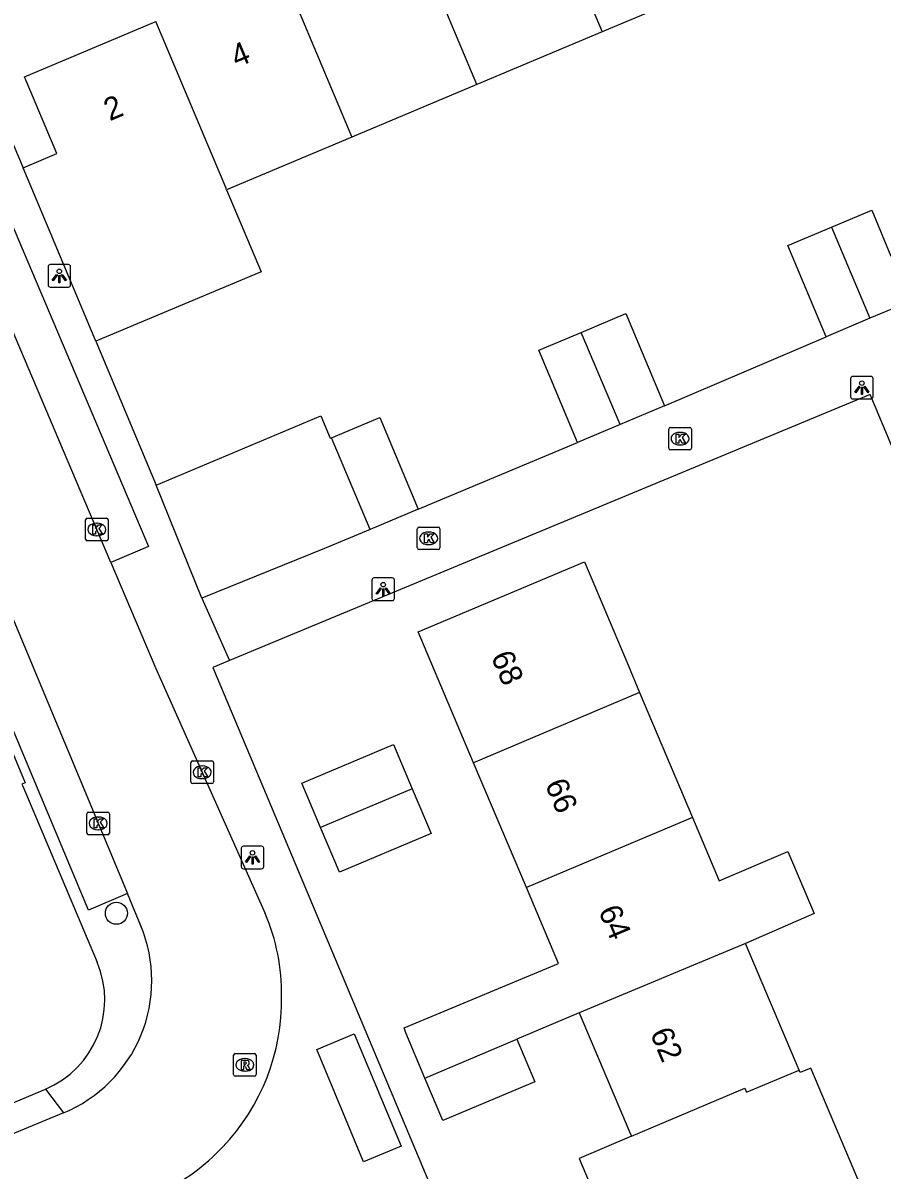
# Model space of a CAD drawing. Extents: x 157767 to 159171, y 387842 to 389425.
# Drawn here: x 158951.6 to 158989.6, y 388129.2 to 388179.9 of the extents above; entities that cross this region are included whole.
import ezdxf

# ---------------------------------------------------------------- set-up
doc = ezdxf.new("R2010")
doc.units = 0
for name, color, linetype in [('IMGEO_Boom', 7, 'Continuous'), ('IMGEO_Kolk', 7, 'Continuous'), ('IMGEO_Lichtpunt', 7, 'Continuous'), ('IMGEO_Pand', 7, 'Continuous'), ('IMGEO_Pand_nummerreeks', 7, 'Continuous'), ('IMGEO_Rijbaan_lokaal_open', 7, 'Continuous'), ('IMGEO_Rioolput', 7, 'Continuous'), ('IMGEO_Voetpad_open', 7, 'Continuous')]:
    doc.layers.add(name, color=color, linetype=linetype)

msp = doc.modelspace()

# ---------------------------------------------------------------- linework, layer by layer
at = {"layer": 'IMGEO_Boom'}
msp.add_circle((158955.781, 388140.551), 0.489, dxfattribs=at)
at = {"layer": 'IMGEO_Kolk'}
for p, q in [((158980.207, 388161.114), (158980.207, 388161.966)), ((158980.282, 388162.04), (158981.134, 388162.04)), ((158980.695, 388161.82), (158980.72, 388161.82)), ((158981.208, 388161.966), (158981.208, 388161.114)), ((158980.718, 388161.26), (158980.693, 388161.26)), ((158981.134, 388161.04), (158980.282, 388161.04)), ((158954.415, 388157.097), (158954.415, 388157.949)), ((158954.49, 388158.023), (158955.342, 388158.023)), ((158954.903, 388157.803), (158954.928, 388157.803)), ((158955.416, 388157.949), (158955.416, 388157.097)), ((158954.926, 388157.243), (158954.901, 388157.243)), ((158969.088, 388156.706), (158969.088, 388157.558)), ((158969.163, 388157.632), (158970.015, 388157.632)), ((158969.576, 388157.412), (158969.601, 388157.412)), ((158970.089, 388157.558), (158970.089, 388156.706)), ((158955.342, 388157.023), (158954.49, 388157.023)), ((158970.015, 388156.632), (158969.163, 388156.632)), ((158969.599, 388156.852), (158969.574, 388156.852)), ((158959.074, 388146.361), (158959.074, 388147.213)), ((158959.149, 388147.287), (158960.001, 388147.287)), ((158959.562, 388147.067), (158959.587, 388147.067)), ((158960.075, 388147.213), (158960.075, 388146.361)), ((158959.585, 388146.507), (158959.56, 388146.507)), ((158960.001, 388146.287), (158959.149, 388146.287)), ((158954.548, 388145.027), (158955.4, 388145.027)), ((158954.473, 388144.101), (158954.473, 388144.953)), ((158954.961, 388144.807), (158954.986, 388144.807)), ((158955.474, 388144.953), (158955.474, 388144.101)), ((158955.4, 388144.027), (158954.548, 388144.027)), ((158954.984, 388144.247), (158954.959, 388144.247))]:
    msp.add_line(p, q, dxfattribs=at)
for points in [[(158980.207, 388161.114), (158980.207, 388161.966)], [(158980.282, 388162.04), (158981.134, 388162.04)], [(158980.528, 388161.74), (158980.651, 388161.74), (158980.651, 388161.589), (158980.781, 388161.74), (158980.945, 388161.74), (158980.799, 388161.589), (158980.952, 388161.34), (158980.8, 388161.34), (158980.715, 388161.504), (158980.651, 388161.437), (158980.651, 388161.34), (158980.528, 388161.34), (158980.528, 388161.74)], [(158981.208, 388161.966), (158981.208, 388161.114)], [(158981.134, 388161.04), (158980.282, 388161.04)], [(158954.415, 388157.097), (158954.415, 388157.949)], [(158954.49, 388158.023), (158955.342, 388158.023)], [(158954.736, 388157.723), (158954.859, 388157.723), (158954.859, 388157.572), (158954.989, 388157.723), (158955.153, 388157.723), (158955.007, 388157.572), (158955.16, 388157.323), (158955.008, 388157.323), (158954.923, 388157.487), (158954.859, 388157.42), (158954.859, 388157.323), (158954.736, 388157.323), (158954.736, 388157.723)], [(158955.416, 388157.949), (158955.416, 388157.097)], [(158969.088, 388156.706), (158969.088, 388157.558)], [(158969.163, 388157.632), (158970.015, 388157.632)], [(158969.409, 388157.332), (158969.532, 388157.332), (158969.532, 388157.181), (158969.662, 388157.332), (158969.826, 388157.332), (158969.68, 388157.181), (158969.833, 388156.932), (158969.681, 388156.932), (158969.596, 388157.096), (158969.532, 388157.029), (158969.532, 388156.932), (158969.409, 388156.932), (158969.409, 388157.332)], [(158970.089, 388157.558), (158970.089, 388156.706)], [(158955.342, 388157.023), (158954.49, 388157.023)], [(158970.015, 388156.632), (158969.163, 388156.632)], [(158959.074, 388146.361), (158959.074, 388147.213)], [(158959.149, 388147.287), (158960.001, 388147.287)], [(158959.395, 388146.987), (158959.518, 388146.987), (158959.518, 388146.836), (158959.648, 388146.987), (158959.812, 388146.987), (158959.666, 388146.836), (158959.819, 388146.587), (158959.667, 388146.587), (158959.582, 388146.751), (158959.518, 388146.684), (158959.518, 388146.587), (158959.395, 388146.587), (158959.395, 388146.987)], [(158960.075, 388147.213), (158960.075, 388146.361)], [(158960.001, 388146.287), (158959.149, 388146.287)], [(158954.548, 388145.027), (158955.4, 388145.027)], [(158954.473, 388144.101), (158954.473, 388144.953)], [(158954.794, 388144.727), (158954.917, 388144.727), (158954.917, 388144.576), (158955.047, 388144.727), (158955.211, 388144.727), (158955.065, 388144.576), (158955.218, 388144.327), (158955.066, 388144.327), (158954.981, 388144.491), (158954.917, 388144.424), (158954.917, 388144.327), (158954.794, 388144.327), (158954.794, 388144.727)], [(158955.474, 388144.953), (158955.474, 388144.101)], [(158955.4, 388144.027), (158954.548, 388144.027)]]:
    msp.add_lwpolyline(points, dxfattribs=at)
for centre, start, end in [((158980.284, 388161.964), 91.552, 178.448), ((158980.284, 388161.964), 91.552, 178.448), ((158981.132, 388161.964), 1.552, 88.448), ((158981.132, 388161.964), 1.552, 88.448), ((158980.284, 388161.116), 181.552, 268.448), ((158980.284, 388161.116), 181.552, 268.448), ((158981.132, 388161.116), 271.552, 358.448), ((158981.132, 388161.116), 271.552, 358.448), ((158954.492, 388157.947), 91.552, 178.448), ((158954.492, 388157.947), 91.552, 178.448), ((158955.34, 388157.947), 1.552, 88.448), ((158955.34, 388157.947), 1.552, 88.448), ((158969.165, 388157.556), 91.552, 178.448), ((158969.165, 388157.556), 91.552, 178.448), ((158970.013, 388157.556), 1.552, 88.448), ((158970.013, 388157.556), 1.552, 88.448), ((158954.492, 388157.099), 181.552, 268.448), ((158954.492, 388157.099), 181.552, 268.448), ((158955.34, 388157.099), 271.552, 358.448), ((158955.34, 388157.099), 271.552, 358.448), ((158969.165, 388156.708), 181.552, 268.448), ((158969.165, 388156.708), 181.552, 268.448), ((158970.013, 388156.708), 271.552, 358.448), ((158970.013, 388156.708), 271.552, 358.448), ((158959.151, 388147.211), 91.552, 178.448), ((158959.151, 388147.211), 91.552, 178.448), ((158959.999, 388147.211), 1.552, 88.448), ((158959.999, 388147.211), 1.552, 88.448), ((158959.151, 388146.363), 181.552, 268.448), ((158959.151, 388146.363), 181.552, 268.448), ((158959.999, 388146.363), 271.552, 358.448), ((158959.999, 388146.363), 271.552, 358.448), ((158954.55, 388144.951), 91.552, 178.448), ((158954.55, 388144.951), 91.552, 178.448), ((158955.398, 388144.951), 1.552, 88.448), ((158955.398, 388144.951), 1.552, 88.448), ((158954.55, 388144.103), 181.552, 268.448), ((158954.55, 388144.103), 181.552, 268.448), ((158955.398, 388144.103), 271.552, 358.448), ((158955.398, 388144.103), 271.552, 358.448)]:
    msp.add_arc(centre, 0.0765, start, end, dxfattribs=at)
for centre, major_axis, ratio, start_param, end_param in [((158980.694, 388161.54), (-0.387, 0.002), 0.722429, 4.712389, 7.853982), ((158980.719, 388161.54), (-0.39, 0.002), 0.717154, 1.570796, 4.712389), ((158954.902, 388157.523), (-0.387, 0.002), 0.722429, 4.712389, 7.853982), ((158954.927, 388157.523), (-0.39, 0.002), 0.717154, 1.570796, 4.712389), ((158969.575, 388157.132), (-0.387, 0.002), 0.722429, 4.712389, 7.853982), ((158969.6, 388157.132), (-0.39, 0.002), 0.717154, 1.570796, 4.712389), ((158959.561, 388146.787), (-0.387, 0.002), 0.722429, 4.712389, 7.853982), ((158959.586, 388146.787), (-0.39, 0.002), 0.717154, 1.570796, 4.712389), ((158954.96, 388144.527), (-0.387, 0.002), 0.722429, 4.712389, 7.853982), ((158954.985, 388144.527), (-0.39, 0.002), 0.717154, 1.570796, 4.712389)]:
    msp.add_ellipse(centre, major_axis=major_axis, ratio=ratio, start_param=start_param, end_param=end_param, dxfattribs=at)
at = {"layer": 'IMGEO_Lichtpunt'}
for p, q in [((158952.758, 388169.142), (158952.758, 388168.335)), ((158952.758, 388169.142), (158952.758, 388168.335)), ((158953.66, 388169.237), (158952.852, 388169.237)), ((158953.66, 388169.237), (158952.852, 388169.237)), ((158953.754, 388168.335), (158953.754, 388169.142)), ((158953.754, 388168.335), (158953.754, 388169.142)), ((158952.852, 388168.241), (158953.66, 388168.241)), ((158952.852, 388168.241), (158953.66, 388168.241)), ((158989.151, 388164.294), (158988.343, 388164.294)), ((158989.151, 388164.294), (158988.343, 388164.294)), ((158988.249, 388164.199), (158988.249, 388163.392)), ((158988.249, 388164.199), (158988.249, 388163.392)), ((158989.245, 388163.392), (158989.245, 388164.199)), ((158989.245, 388163.392), (158989.245, 388164.199)), ((158988.343, 388163.298), (158989.151, 388163.298)), ((158988.343, 388163.298), (158989.151, 388163.298)), ((158967.08, 388155.284), (158967.08, 388154.477)), ((158967.08, 388155.284), (158967.08, 388154.477)), ((158967.982, 388155.379), (158967.174, 388155.379)), ((158967.982, 388155.379), (158967.174, 388155.379)), ((158968.076, 388154.477), (158968.076, 388155.284)), ((158968.076, 388154.477), (158968.076, 388155.284)), ((158967.174, 388154.383), (158967.982, 388154.383)), ((158967.174, 388154.383), (158967.982, 388154.383)), ((158962.203, 388143.519), (158961.395, 388143.519)), ((158962.203, 388143.519), (158961.395, 388143.519)), ((158961.301, 388143.424), (158961.301, 388142.617)), ((158961.301, 388143.424), (158961.301, 388142.617)), ((158962.297, 388142.617), (158962.297, 388143.424)), ((158962.297, 388142.617), (158962.297, 388143.424)), ((158961.395, 388142.523), (158962.203, 388142.523)), ((158961.395, 388142.523), (158962.203, 388142.523))]:
    msp.add_line(p, q, dxfattribs=at)
for points in [[(158953.132, 388168.806), (158953.171, 388168.778), (158952.983, 388168.516), (158952.945, 388168.543), (158953.132, 388168.806)], [(158953.344, 388168.778), (158953.382, 388168.805), (158953.569, 388168.543), (158953.53, 388168.515), (158953.344, 388168.778)], [(158953.234, 388168.758), (158953.281, 388168.758), (158953.281, 388168.436), (158953.234, 388168.436), (158953.234, 388168.758)], [(158988.623, 388163.863), (158988.662, 388163.835), (158988.474, 388163.573), (158988.436, 388163.6), (158988.623, 388163.863)], [(158988.725, 388163.815), (158988.772, 388163.815), (158988.772, 388163.493), (158988.725, 388163.493), (158988.725, 388163.815)], [(158988.835, 388163.835), (158988.873, 388163.862), (158989.06, 388163.6), (158989.021, 388163.572), (158988.835, 388163.835)], [(158967.454, 388154.948), (158967.493, 388154.92), (158967.305, 388154.658), (158967.267, 388154.685), (158967.454, 388154.948)], [(158967.556, 388154.9), (158967.603, 388154.9), (158967.603, 388154.578), (158967.556, 388154.578), (158967.556, 388154.9)], [(158967.666, 388154.92), (158967.704, 388154.947), (158967.891, 388154.685), (158967.852, 388154.657), (158967.666, 388154.92)], [(158961.675, 388143.088), (158961.714, 388143.06), (158961.526, 388142.798), (158961.488, 388142.825), (158961.675, 388143.088)], [(158961.777, 388143.04), (158961.824, 388143.04), (158961.824, 388142.718), (158961.777, 388142.718), (158961.777, 388143.04)], [(158961.887, 388143.06), (158961.925, 388143.087), (158962.112, 388142.825), (158962.073, 388142.797), (158961.887, 388143.06)]]:
    msp.add_lwpolyline(points, dxfattribs=at)
for centre in [(158953.257, 388168.94), (158988.748, 388163.997), (158967.579, 388155.082), (158961.8, 388143.222)]:
    msp.add_circle(centre, 0.0994, dxfattribs=at)
for centre, start, end in [((158952.852, 388169.142), 90, 180), ((158952.852, 388169.142), 90, 180), ((158953.66, 388169.142), 0, 90), ((158953.66, 388169.142), 0, 90), ((158952.852, 388168.335), 180, 270), ((158952.852, 388168.335), 180, 270), ((158953.66, 388168.335), 270, 0), ((158953.66, 388168.335), 270, 360), ((158988.343, 388164.199), 90, 180), ((158988.343, 388164.199), 90, 180), ((158989.151, 388164.199), 0, 90), ((158989.151, 388164.199), 0, 90), ((158988.343, 388163.392), 180, 270), ((158988.343, 388163.392), 180, 270), ((158989.151, 388163.392), 270, 0), ((158989.151, 388163.392), 270, 360), ((158967.174, 388155.284), 90, 180), ((158967.174, 388155.284), 90, 180), ((158967.982, 388155.284), 0, 90), ((158967.982, 388155.284), 0, 90), ((158967.174, 388154.477), 180, 270), ((158967.174, 388154.477), 180, 270), ((158967.982, 388154.477), 270, 0), ((158967.982, 388154.477), 270, 360), ((158961.395, 388143.424), 90, 180), ((158961.395, 388143.424), 90, 180), ((158962.203, 388143.424), 0, 90), ((158962.203, 388143.424), 0, 90), ((158961.395, 388142.617), 180, 270), ((158961.395, 388142.617), 180, 270), ((158962.203, 388142.617), 270, 0), ((158962.203, 388142.617), 270, 360)]:
    msp.add_arc(centre, 0.0946, start, end, dxfattribs=at)
at = {"layer": 'IMGEO_Pand'}
for points in [[(158974.125, 388186.971), (158977.257, 388179.532)], [(158971.726, 388177.206), (158968.595, 388184.645)], [(158963.065, 388182.32), (158966.192, 388174.879)], [(158982.789, 388181.858), (158977.257, 388179.532)], [(158951.65, 388173.52), (158953.149, 388174.149), (158951.722, 388177.549), (158957.527, 388179.99)], [(158960.652, 388172.549), (158960.613, 388172.642), (158957.527, 388179.99)], [(158977.257, 388179.532), (158971.726, 388177.206)], [(158971.726, 388177.206), (158966.192, 388174.879)], [(158966.192, 388174.879), (158960.652, 388172.549)], [(158954.87, 388165.85), (158951.65, 388173.52)], [(158960.652, 388172.549), (158962.176, 388168.917), (158954.87, 388165.85)], [(158987.408, 388170.892), (158989.185, 388171.639), (158990.035, 388169.616)], [(158987.169, 388166.05), (158985.476, 388170.08), (158987.408, 388170.892)], [(158987.408, 388170.892), (158989.104, 388166.863)], [(158990.878, 388167.608), (158989.104, 388166.863)], [(158976.339, 388166.242), (158978.309, 388167.07), (158980.02, 388162.997)], [(158989.104, 388166.863), (158987.169, 388166.05)], [(158976.165, 388161.377), (158974.454, 388165.45), (158976.339, 388166.242)], [(158978.052, 388162.17), (158976.339, 388166.242)], [(158980.02, 388162.997), (158978.052, 388162.17)], [(158957.541, 388159.488), (158964.825, 388162.546), (158965.24, 388161.557), (158965.289, 388161.578)], [(158965.289, 388161.578), (158967.426, 388162.476), (158969.13, 388158.421)], [(158978.052, 388162.17), (158976.165, 388161.377)], [(158966.996, 388157.525), (158965.289, 388161.578)], [(158959.556, 388154.491), (158957.541, 388159.488)], [(158969.13, 388158.421), (158966.996, 388157.525)], [(158966.996, 388157.525), (158964.986, 388156.681), (158959.556, 388154.491)], [(158971.577, 388147.211), (158969.132, 388152.997), (158976.474, 388156.1), (158978.421, 388151.495), (158978.919, 388150.315)], [(158949.973, 388150.121), (158950.122, 388150.184), (158951.749, 388146.326), (158951.601, 388146.264)], [(158978.919, 388150.315), (158971.577, 388147.211)], [(158978.919, 388150.315), (158981.254, 388144.788)], [(158964.811, 388144.35), (158963.986, 388146.303), (158968.032, 388148.013), (158968.857, 388146.061)], [(158973.912, 388141.684), (158971.577, 388147.211)], [(158968.857, 388146.061), (158969.694, 388144.078), (158965.649, 388142.369), (158964.811, 388144.35)], [(158968.857, 388146.061), (158964.811, 388144.35)], [(158981.254, 388144.788), (158973.912, 388141.684)], [(158981.254, 388144.788), (158982.435, 388141.992), (158985.475, 388143.277), (158986.632, 388140.541), (158983.606, 388139.219)], [(158969.422, 388133.266), (158968.579, 388135.26), (158968.504, 388135.487), (158975.326, 388138.337), (158973.912, 388141.684)], [(158983.606, 388139.219), (158976.251, 388136.147)], [(158985.972, 388133.62), (158983.606, 388139.219)], [(158976.251, 388136.147), (158973.488, 388134.987)], [(158976.251, 388136.147), (158978.485, 388130.86), (158978.558, 388130.687)], [(158973.488, 388134.987), (158974.286, 388133.098), (158970.219, 388131.38), (158969.422, 388133.266)], [(158969.422, 388133.266), (158973.488, 388134.987)], [(158978.558, 388130.687), (158983.567, 388132.81), (158983.641, 388132.635), (158985.972, 388133.62)], [(158988.736, 388128.403), (158986.49, 388133.706), (158986.019, 388133.508), (158985.972, 388133.62)], [(158978.558, 388130.687), (158976.245, 388129.706), (158978.616, 388124.096)]]:
    msp.add_lwpolyline(points, dxfattribs=at)
at = {"layer": 'IMGEO_Rijbaan_lokaal_open'}
for points in [[(158955.538, 388156.061), (158946.155, 388178.139)], [(158947.397, 388162.567), (158950.876, 388154.368), (158956.265, 388141.421)], [(158955.538, 388156.061), (158957.53, 388151.375), (158962.362, 388140.54)], [(158956.858, 388139.996), (158956.265, 388141.421)], [(158953.438, 388131.723), (158942.555, 388127.219), (158929.482, 388121.771), (158908.943, 388113.158), (158897.252, 388108.195)]]:
    msp.add_lwpolyline(points, dxfattribs=at)
for centre, radius, start, end in [((158954.008, 388136.99), 9.077, 359.24, 23.0194), ((158951.021, 388137.566), 6.323, 292.4776, 22.6027), ((158953.736, 388136.696), 9.349, 316.1975, 1.0645), ((158953.346, 388136.961), 9.815, 296.493, 316.66)]:
    msp.add_arc(centre, radius, start, end, dxfattribs=at)
at = {"layer": 'IMGEO_Rioolput'}
for p, q in [((158961.034, 388134.347), (158961.886, 388134.347)), ((158960.959, 388133.421), (158960.959, 388134.273)), ((158961.447, 388134.127), (158961.472, 388134.127)), ((158961.96, 388134.273), (158961.96, 388133.421)), ((158961.886, 388133.347), (158961.034, 388133.347)), ((158961.47, 388133.567), (158961.445, 388133.567))]:
    msp.add_line(p, q, dxfattribs=at)
for points in [[(158961.034, 388134.347), (158961.886, 388134.347)], [(158960.959, 388133.421), (158960.959, 388134.273)], [(158961.548, 388134.045), (158961.296, 388134.047), (158961.296, 388133.647)], [(158961.296, 388133.647), (158961.42, 388133.647), (158961.42, 388133.809), (158961.431, 388133.809)], [(158961.474, 388133.966), (158961.42, 388133.966), (158961.42, 388133.885)], [(158961.42, 388133.885), (158961.472, 388133.885)], [(158961.96, 388134.273), (158961.96, 388133.421)], [(158961.886, 388133.347), (158961.034, 388133.347)], [(158961.478, 388133.78), (158961.549, 388133.647), (158961.689, 388133.647), (158961.624, 388133.773)]]:
    msp.add_lwpolyline(points, dxfattribs=at)
for centre, radius, start, end in [((158961.036, 388134.271), 0.0765, 91.552, 178.448), ((158961.036, 388134.271), 0.0765, 91.552, 178.448), ((158961.884, 388134.271), 0.0765, 1.552, 88.448), ((158961.884, 388134.271), 0.0765, 1.552, 88.448), ((158961.43, 388133.756), 0.0533, 26.0293, 88.6989), ((158961.456, 388134.074), 0.19, 274.7715, 282.9687), ((158961.48, 388133.87), 0.0964, 77.0061, 93.1865), ((158961.494, 388133.927), 0.0378, 276.6634, 79.6772), ((158961.547, 388133.935), 0.109, 350.3612, 89.416), ((158961.545, 388133.935), 0.112, 277.5842, 350.9817), ((158961.529, 388133.72), 0.108, 29.5134, 73.7905), ((158961.036, 388133.423), 0.0765, 181.552, 268.448), ((158961.036, 388133.423), 0.0765, 181.552, 268.448), ((158961.884, 388133.423), 0.0765, 271.552, 358.448), ((158961.884, 388133.423), 0.0765, 271.552, 358.448)]:
    msp.add_arc(centre, radius, start, end, dxfattribs=at)
for centre, major_axis, ratio, start_param, end_param in [((158961.446, 388133.847), (-0.387, 0.002), 0.722429, 4.712389, 7.853982), ((158961.471, 388133.847), (-0.39, 0.002), 0.717154, 1.570796, 4.712389)]:
    msp.add_ellipse(centre, major_axis=major_axis, ratio=ratio, start_param=start_param, end_param=end_param, dxfattribs=at)
at = {"layer": 'IMGEO_Voetpad_open'}
for points in [[(158948.011, 388182.082), (158951.65, 388173.52)], [(158946.155, 388178.139), (158947.823, 388178.847), (158957.205, 388156.769), (158955.538, 388156.061)], [(158954.87, 388165.85), (158957.541, 388159.488)], [(158980.02, 388162.997), (158987.169, 388166.05)], [(158995.415, 388148.489), (158989.11, 388163.499), (158960.785, 388151.731)], [(158956.265, 388141.421), (158954.55, 388140.693), (158945.682, 388161.839), (158947.397, 388162.567)], [(158969.13, 388158.421), (158976.165, 388161.377)], [(158959.556, 388154.491), (158960.785, 388151.731)], [(158960.785, 388151.731), (158960.049, 388151.425), (158969.624, 388128.603)], [(158951.601, 388146.264), (158951.643, 388146.165), (158954.93, 388138.382)], [(158964.643, 388134.529), (158966.297, 388135.219), (158968.367, 388130.252), (158966.713, 388129.562), (158964.643, 388134.529)], [(158907.126, 388115.595), (158907.823, 388113.94), (158952.637, 388132.769)], [(158952.637, 388132.769), (158953.438, 388131.723)]]:
    msp.add_lwpolyline(points, dxfattribs=at)
msp.add_arc((158950.977, 388136.722), 4.288, 292.7837, 22.7747, dxfattribs=at)

# ---------------------------------------------------------------- texts
at = {"layer": 'IMGEO_Pand_nummerreeks'}
for s, rotation, p in [('4', 22.8109, (158961.102, 388177.936)), ('2', 22.8094, (158955.486, 388175.573)), ('68', 292.9043, (158972.327, 388151.908)), ('66', 292.9043, (158974.716, 388146.254)), ('64', 292.9043, (158977.079, 388140.661)), ('62', 292.9066, (158979.365, 388135.251))]:
    msp.add_text(s, height=1, rotation=rotation, dxfattribs=at).set_placement(p)

doc.saveas('drawing.dxf')
